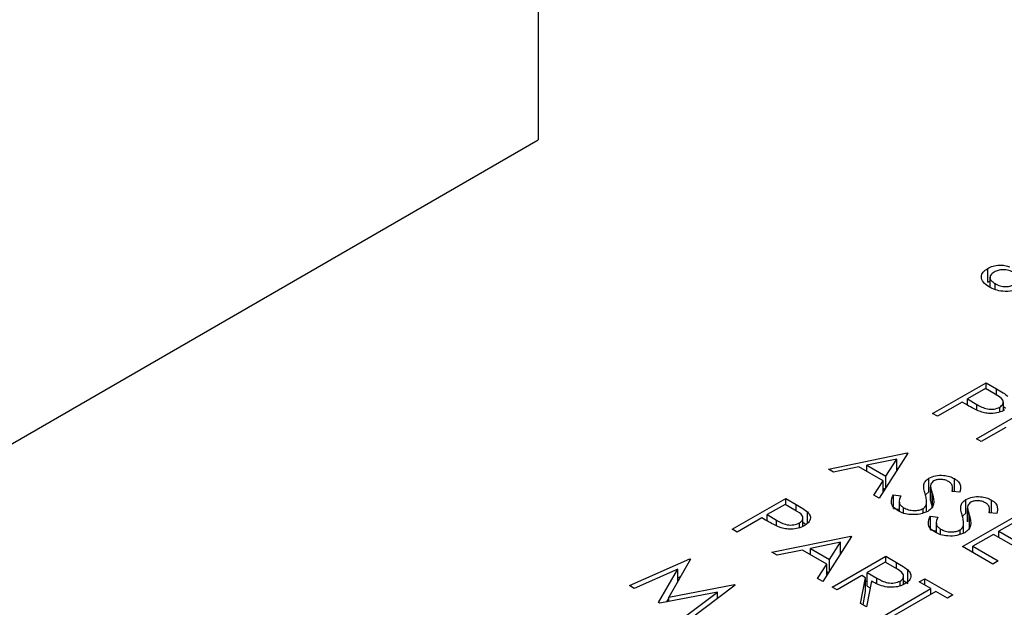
# Model space of a CAD drawing. Header units: inches. Extents: x 1880 to 2363, y -453 to -54.
# Tile 673 of 1056: x 1949.741 to 1950.914, y -148.028 to -147.328. Entities that reach past the tile are written whole.
import ezdxf

# ---------------------------------------------------------------- set-up
doc = ezdxf.new("R2010")
doc.units = ezdxf.units.IN
doc.header["$LTSCALE"] = 0.5
doc.header["$MEASUREMENT"] = 0
doc.layers.add('SID-M-S', color=105, linetype='Continuous')

msp = doc.modelspace()

# ---------------------------------------------------------------- linework, layer by layer
at = {"layer": 'SID-M-S'}
for p, q in [((1950.35861, -146.2464), (1950.35861, -147.47121)), ((1948.97976, -148.26721), (1950.35861, -147.47121)), ((1950.89412, -147.64053), (1950.89412, -147.6242)), ((1950.89412, -147.64053), (1950.89682, -147.63938)), ((1950.89682, -147.63472), (1950.89682, -147.64656)), ((1950.90289, -147.64931), (1950.90289, -147.64231)), ((1950.82858, -147.79693), (1950.89222, -147.76019)), ((1950.89222, -147.76019), (1950.9047, -147.7674)), ((1950.89222, -147.76773), (1950.89222, -147.76019)), ((1950.8914, -147.76726), (1950.87019, -147.7795)), ((1950.90304, -147.77398), (1950.8914, -147.76726)), ((1950.9047, -147.77527), (1950.9047, -147.7674)), ((1950.86366, -147.78327), (1950.83429, -147.80023)), ((1950.86821, -147.7859), (1950.86366, -147.78327)), ((1950.87019, -147.7795), (1950.88119, -147.78602)), ((1950.87019, -147.787), (1950.87019, -147.7795)), ((1950.91278, -147.7933), (1950.91278, -147.78343)), ((1950.88079, -147.82707), (1950.94443, -147.79034)), ((1950.88119, -147.79264), (1950.88119, -147.78602)), ((1950.90857, -147.79508), (1950.90857, -147.78937)), ((1950.91278, -147.78863), (1950.91549, -147.79063)), ((1950.83429, -147.80023), (1950.82858, -147.79693)), ((1950.91588, -147.81342), (1950.8865, -147.83037)), ((1950.8865, -147.83037), (1950.88079, -147.82707)), ((1950.70436, -147.86299), (1950.79818, -147.84368)), ((1950.78612, -147.85104), (1950.75029, -147.85842)), ((1950.799, -147.84415), (1950.76473, -147.89784)), ((1950.77303, -147.87155), (1950.78612, -147.85104)), ((1950.78612, -147.86432), (1950.78612, -147.85104)), ((1950.79818, -147.84368), (1950.799, -147.84415)), ((1950.79818, -147.84543), (1950.79818, -147.84368)), ((1950.71059, -147.86659), (1950.70436, -147.86299)), ((1950.74066, -147.8604), (1950.71059, -147.86659)), ((1950.76951, -147.87705), (1950.74066, -147.8604)), ((1950.75029, -147.85842), (1950.77303, -147.87155)), ((1950.75029, -147.86595), (1950.75029, -147.85842)), ((1950.78612, -147.86249), (1950.78747, -147.86221)), ((1950.75852, -147.89426), (1950.76951, -147.87705)), ((1950.76951, -147.89035), (1950.76951, -147.87705)), ((1950.77303, -147.88484), (1950.77303, -147.87155)), ((1950.82413, -147.89025), (1950.82413, -147.87392)), ((1950.85466, -147.88991), (1950.85466, -147.8744)), ((1950.76951, -147.88585), (1950.77161, -147.88706)), ((1950.818, -147.88472), (1950.818, -147.88156)), ((1950.82607, -147.88365), (1950.82607, -147.89998)), ((1950.82608, -147.90056), (1950.82608, -147.88423)), ((1950.86084, -147.8904), (1950.85177, -147.88968)), ((1950.85234, -147.88973), (1950.85234, -147.88528)), ((1950.58993, -147.9347), (1950.65357, -147.89796)), ((1950.65357, -147.89796), (1950.66605, -147.90517)), ((1950.65357, -147.9055), (1950.65357, -147.89796)), ((1950.76473, -147.89784), (1950.75852, -147.89426)), ((1950.7819, -147.89358), (1950.79051, -147.89483)), ((1950.7819, -147.90991), (1950.7819, -147.89358)), ((1950.78884, -147.90116), (1950.78884, -147.91341)), ((1950.82053, -147.89311), (1950.82413, -147.89025)), ((1950.82615, -147.89999), (1950.82608, -147.90056)), ((1950.8283, -147.90915), (1950.8283, -147.89282)), ((1950.86819, -147.91568), (1950.86819, -147.89935)), ((1950.89872, -147.91535), (1950.89872, -147.89983)), ((1950.65275, -147.90503), (1950.63154, -147.91727)), ((1950.66439, -147.91174), (1950.65275, -147.90503)), ((1950.66605, -147.91304), (1950.66605, -147.90517)), ((1950.7819, -147.90991), (1950.78884, -147.91091)), ((1950.79388, -147.91554), (1950.79388, -147.90901)), ((1950.81713, -147.91532), (1950.81713, -147.90999)), ((1950.82109, -147.91392), (1950.82109, -147.90506)), ((1950.82143, -147.9138), (1950.82143, -147.90222)), ((1950.86205, -147.91015), (1950.86205, -147.907)), ((1950.87013, -147.90908), (1950.87013, -147.92542)), ((1950.87014, -147.92599), (1950.87014, -147.90966)), ((1950.8964, -147.91516), (1950.8964, -147.91071)), ((1950.62501, -147.92104), (1950.59564, -147.938)), ((1950.62956, -147.92367), (1950.62501, -147.92104)), ((1950.63154, -147.91727), (1950.64254, -147.92378)), ((1950.63154, -147.92477), (1950.63154, -147.91727)), ((1950.64254, -147.93041), (1950.64254, -147.92378)), ((1950.67413, -147.93107), (1950.67413, -147.9212)), ((1950.67959, -147.92756), (1950.67959, -147.91408)), ((1950.82596, -147.91902), (1950.83457, -147.92026)), ((1950.82596, -147.93535), (1950.82596, -147.91902)), ((1950.86427, -147.95531), (1950.92791, -147.91857)), ((1950.86459, -147.91855), (1950.86819, -147.91568)), ((1950.87235, -147.93459), (1950.87235, -147.91826)), ((1950.9049, -147.91584), (1950.89582, -147.91512)), ((1950.59564, -147.938), (1950.58993, -147.9347)), ((1950.66992, -147.93285), (1950.66992, -147.92714)), ((1950.67413, -147.9264), (1950.67684, -147.92839)), ((1950.82596, -147.93535), (1950.8329, -147.93635)), ((1950.8329, -147.9266), (1950.8329, -147.93885)), ((1950.83793, -147.94098), (1950.83793, -147.93445)), ((1950.86119, -147.94076), (1950.86119, -147.93542)), ((1950.86515, -147.93936), (1950.86515, -147.9305)), ((1950.86549, -147.93923), (1950.86549, -147.92765)), ((1950.87021, -147.92542), (1950.87014, -147.92599)), ((1950.9271, -147.92563), (1950.90751, -147.93694)), ((1950.63725, -147.96202), (1950.73108, -147.94271)), ((1950.73189, -147.94318), (1950.69763, -147.99687)), ((1950.73108, -147.94271), (1950.73189, -147.94318)), ((1950.73108, -147.94446), (1950.73108, -147.94271)), ((1950.90099, -147.9407), (1950.87651, -147.95483)), ((1950.93118, -147.95813), (1950.90099, -147.9407)), ((1950.90751, -147.93694), (1950.9377, -147.95436)), ((1950.90751, -147.94447), (1950.90751, -147.93694)), ((1950.67356, -147.95943), (1950.64348, -147.96562)), ((1950.70241, -147.97608), (1950.67356, -147.95943)), ((1950.71902, -147.95007), (1950.68318, -147.95745)), ((1950.68318, -147.95745), (1950.70592, -147.97058)), ((1950.68318, -147.96498), (1950.68318, -147.95745)), ((1950.70592, -147.97058), (1950.71902, -147.95007)), ((1950.71902, -147.96335), (1950.71902, -147.95007)), ((1950.90017, -147.97603), (1950.86427, -147.95531)), ((1950.87651, -147.95483), (1950.9067, -147.97226)), ((1950.87651, -147.96237), (1950.87651, -147.95483)), ((1950.46734, -148.0017), (1950.53938, -147.96981)), ((1950.5402, -147.97028), (1950.51425, -148.01559)), ((1950.53938, -147.96981), (1950.5402, -147.97028)), ((1950.53938, -147.97171), (1950.53938, -147.96981)), ((1950.64348, -147.96562), (1950.63725, -147.96202)), ((1950.70592, -147.98387), (1950.70592, -147.97058)), ((1950.70905, -148.00347), (1950.77269, -147.96673)), ((1950.71902, -147.96152), (1950.72036, -147.96124)), ((1950.77269, -147.96673), (1950.78542, -147.97408)), ((1950.77269, -147.97426), (1950.77269, -147.96673)), ((1950.52506, -147.98203), (1950.47309, -148.00502)), ((1950.50223, -148.02184), (1950.52506, -147.98203)), ((1950.52506, -147.99671), (1950.52506, -147.98203)), ((1950.69142, -147.99329), (1950.70241, -147.97608)), ((1950.70241, -147.98938), (1950.70241, -147.97608)), ((1950.77187, -147.97379), (1950.75066, -147.98604)), ((1950.7838, -147.98068), (1950.77187, -147.97379)), ((1950.78542, -147.98192), (1950.78542, -147.97408)), ((1950.79897, -147.99923), (1950.79897, -147.9829)), ((1950.9067, -147.97226), (1950.90017, -147.97603)), ((1950.52506, -147.99248), (1950.52831, -147.99104)), ((1950.69763, -147.99687), (1950.69142, -147.99329)), ((1950.70241, -147.98488), (1950.70451, -147.98609)), ((1950.74413, -147.98981), (1950.71476, -148.00676)), ((1950.74278, -148.02294), (1950.74877, -147.99249)), ((1950.74877, -147.99249), (1950.74413, -147.98981)), ((1950.74877, -148.00882), (1950.74877, -147.99249)), ((1950.75066, -147.98604), (1950.76222, -147.99282)), ((1950.75066, -148.00237), (1950.75066, -147.98604)), ((1950.76222, -147.99911), (1950.76222, -147.99282)), ((1950.794, -148.00032), (1950.794, -147.99057)), ((1950.81267, -147.99734), (1950.81919, -147.99357)), ((1950.81919, -147.99357), (1950.85265, -148.01289)), ((1950.81919, -148.00111), (1950.81919, -147.99357)), ((1950.47309, -148.00502), (1950.46734, -148.0017)), ((1950.51425, -148.01559), (1950.59268, -148.00058)), ((1950.59351, -148.00106), (1950.53832, -148.04268)), ((1950.59268, -148.00058), (1950.59351, -148.00106)), ((1950.59268, -148.00168), (1950.59268, -148.00058)), ((1950.71476, -148.00676), (1950.70905, -148.00347)), ((1950.74877, -147.99686), (1950.75066, -147.99578)), ((1950.75583, -147.99656), (1950.74984, -148.02702)), ((1950.75066, -148.00237), (1950.75428, -148.00449)), ((1950.76942, -148.03832), (1950.82654, -148.00535)), ((1950.78995, -148.00202), (1950.78995, -147.99633)), ((1950.794, -147.99566), (1950.79897, -147.99923)), ((1950.82654, -148.00535), (1950.81267, -147.99734)), ((1950.82654, -148.01194), (1950.82654, -148.00535)), ((1950.57228, -148.00941), (1950.50352, -148.02259)), ((1950.51212, -148.02094), (1950.51425, -148.01721)), ((1950.51425, -148.02053), (1950.51425, -148.01559)), ((1950.53259, -148.03936), (1950.57228, -148.00941)), ((1950.57228, -148.01707), (1950.57228, -148.00941)), ((1950.74567, -148.0246), (1950.74877, -148.00882)), ((1950.83225, -148.00865), (1950.77514, -148.04162)), ((1950.84612, -148.01665), (1950.83225, -148.00865)), ((1950.85265, -148.01289), (1950.84612, -148.01665)), ((1950.50352, -148.02259), (1950.50223, -148.02184)), ((1950.74984, -148.02702), (1950.74278, -148.02294))]:
    msp.add_line(p, q, dxfattribs=at)
for points, knots in [([(1950.89603, -147.64621), (1950.89341, -147.64444), (1950.88817, -147.64091), (1950.88599, -147.63438), (1950.88805, -147.62841), (1950.8921, -147.6256), (1950.89412, -147.6242)], [0, 0, 0, 0, 0.2803934, 0.5597169, 0.7797594, 1, 1, 1, 1]), ([(1950.89412, -147.6242), (1950.89617, -147.62317), (1950.90027, -147.62113), (1950.90776, -147.62), (1950.91476, -147.62044), (1950.91855, -147.62155), (1950.92044, -147.62211)], [0, 0, 0, 0, 0.2801693, 0.5594744, 0.7795256, 1, 1, 1, 1]), ([(1950.90182, -147.62847), (1950.90021, -147.62962), (1950.89702, -147.63191), (1950.89653, -147.63619), (1950.89905, -147.63969), (1950.90161, -147.64144), (1950.90289, -147.64231)], [0, 0, 0, 0, 0.280149, 0.5580427, 0.7789509, 1, 1, 1, 1]), ([(1950.92531, -147.62909), (1950.92343, -147.62815), (1950.91967, -147.62626), (1950.91266, -147.6255), (1950.90631, -147.6263), (1950.90331, -147.62775), (1950.90182, -147.62847)], [0, 0, 0, 0, 0.28049003, 0.55961214, 0.77970183, 1, 1, 1, 1]), ([(1950.90289, -147.64231), (1950.90478, -147.64327), (1950.90854, -147.64517), (1950.91559, -147.64601), (1950.922, -147.6452), (1950.925, -147.64374), (1950.92651, -147.643)], [0, 0, 0, 0, 0.2805436, 0.5595826, 0.779608, 1, 1, 1, 1]), ([(1950.93396, -147.64743), (1950.93078, -147.64884), (1950.9244, -147.65168), (1950.91278, -147.65185), (1950.90306, -147.64982), (1950.89838, -147.64741), (1950.89603, -147.64621)], [0, 0, 0, 0, 0.2791823, 0.5586741, 0.7791029, 1, 1, 1, 1]), ([(1950.9047, -147.7674), (1950.90743, -147.76896), (1950.9123, -147.77176), (1950.91642, -147.77492), (1950.91824, -147.77632)], [0, 0, 0, 0, 0.5603137, 1, 1, 1, 1]), ([(1950.90857, -147.78937), (1950.91011, -147.78815), (1950.91242, -147.78631), (1950.91295, -147.7833), (1950.91168, -147.77885), (1950.90688, -147.77614), (1950.90304, -147.77398)], [0, 0, 0, 0, 0.2489693, 0.3747291, 0.500383, 1, 1, 1, 1]), ([(1950.88546, -147.79465), (1950.88207, -147.79313), (1950.87601, -147.79041), (1950.8706, -147.78728), (1950.86821, -147.7859)], [0, 0, 0, 0, 0.5596942, 1, 1, 1, 1]), ([(1950.88119, -147.78602), (1950.88505, -147.78826), (1950.88989, -147.79107), (1950.89777, -147.79195), (1950.90314, -147.79167), (1950.9064, -147.79029), (1950.90857, -147.78937)], [0, 0, 0, 0, 0.4997206, 0.6253498, 0.7510825, 1, 1, 1, 1]), ([(1950.91431, -147.79265), (1950.91206, -147.79378), (1950.90757, -147.79602), (1950.89927, -147.79713), (1950.89164, -147.79653), (1950.88752, -147.79528), (1950.88546, -147.79465)], [0, 0, 0, 0, 0.2800989, 0.5593238, 0.7794579, 1, 1, 1, 1]), ([(1950.818, -147.88156), (1950.81852, -147.87996), (1950.81947, -147.8771), (1950.8227, -147.87489), (1950.82413, -147.87392)], [0, 0, 0, 0, 0.5598405, 1, 1, 1, 1]), ([(1950.82413, -147.87392), (1950.82666, -147.87277), (1950.83173, -147.87048), (1950.84098, -147.87016), (1950.8489, -147.87159), (1950.85274, -147.87346), (1950.85466, -147.8744)], [0, 0, 0, 0, 0.2795526, 0.5587984, 0.7793777, 1, 1, 1, 1]), ([(1950.83011, -147.87706), (1950.82929, -147.87762), (1950.82767, -147.87873), (1950.82612, -147.88121), (1950.82609, -147.88308), (1950.82608, -147.88423)], [0, 0, 0, 0, 0.2799464, 0.5597741, 1, 1, 1, 1]), ([(1950.8475, -147.8778), (1950.8461, -147.87711), (1950.84332, -147.87573), (1950.83823, -147.87508), (1950.83347, -147.87548), (1950.83123, -147.87653), (1950.83011, -147.87706)], [0, 0, 0, 0, 0.2802743, 0.5599314, 0.7799201, 1, 1, 1, 1]), ([(1950.85177, -147.88968), (1950.85203, -147.88826), (1950.85248, -147.88591), (1950.85221, -147.88261), (1950.85064, -147.87992), (1950.84855, -147.8785), (1950.8475, -147.8778)], [0, 0, 0, 0, 0.3404085, 0.560482, 0.7801798, 1, 1, 1, 1]), ([(1950.85466, -147.8744), (1950.85643, -147.87564), (1950.85996, -147.87812), (1950.86235, -147.88382), (1950.86142, -147.88791), (1950.86084, -147.8904)], [0, 0, 0, 0, 0.2797499, 0.5595012, 1, 1, 1, 1]), ([(1950.81977, -147.89258), (1950.81916, -147.89054), (1950.81807, -147.88689), (1950.81802, -147.88319), (1950.818, -147.88156)], [0, 0, 0, 0, 0.5604127, 1, 1, 1, 1]), ([(1950.82608, -147.88423), (1950.82643, -147.88584), (1950.82706, -147.88871), (1950.82792, -147.89157), (1950.8283, -147.89282)], [0, 0, 0, 0, 0.5599058, 1, 1, 1, 1]), ([(1950.78735, -147.91278), (1950.78523, -147.91129), (1950.78099, -147.9083), (1950.77854, -147.90134), (1950.78063, -147.89653), (1950.7819, -147.89358)], [0, 0, 0, 0, 0.2798798, 0.5596658, 1, 1, 1, 1]), ([(1950.79051, -147.89483), (1950.78949, -147.89759), (1950.78808, -147.90146), (1950.79024, -147.90643), (1950.79267, -147.90815), (1950.79388, -147.90901)], [0, 0, 0, 0, 0.5593206, 0.7797817, 1, 1, 1, 1]), ([(1950.82109, -147.90506), (1950.82123, -147.90272), (1950.82148, -147.89853), (1950.82029, -147.8944), (1950.81977, -147.89258)], [0, 0, 0, 0, 0.5594958, 1, 1, 1, 1]), ([(1950.8283, -147.89282), (1950.82933, -147.89683), (1950.83077, -147.90242), (1950.82784, -147.90957), (1950.82445, -147.91208), (1950.82275, -147.91333)], [0, 0, 0, 0, 0.5601154, 0.7802838, 1, 1, 1, 1]), ([(1950.82608, -147.90056), (1950.82643, -147.90217), (1950.82706, -147.90504), (1950.82792, -147.9079), (1950.8283, -147.90915)], [0, 0, 0, 0, 0.5599058, 1, 1, 1, 1]), ([(1950.86205, -147.907), (1950.86258, -147.9054), (1950.86353, -147.90254), (1950.86676, -147.90033), (1950.86819, -147.89935)], [0, 0, 0, 0, 0.5598405, 1, 1, 1, 1]), ([(1950.86819, -147.89935), (1950.87072, -147.89821), (1950.87579, -147.89592), (1950.88504, -147.89559), (1950.89295, -147.89703), (1950.8968, -147.8989), (1950.89872, -147.89983)], [0, 0, 0, 0, 0.2795526, 0.5587984, 0.7793777, 1, 1, 1, 1]), ([(1950.89155, -147.90323), (1950.89016, -147.90254), (1950.88738, -147.90117), (1950.88229, -147.90052), (1950.87753, -147.90091), (1950.87528, -147.90197), (1950.87416, -147.90249)], [0, 0, 0, 0, 0.2802743, 0.5599314, 0.7799201, 1, 1, 1, 1]), ([(1950.89872, -147.89983), (1950.90049, -147.90107), (1950.90402, -147.90355), (1950.90641, -147.90926), (1950.90547, -147.91334), (1950.9049, -147.91584)], [0, 0, 0, 0, 0.2797499, 0.5595012, 1, 1, 1, 1]), ([(1950.66992, -147.92714), (1950.67146, -147.92592), (1950.67378, -147.92408), (1950.6743, -147.92107), (1950.67303, -147.91662), (1950.66823, -147.91391), (1950.66439, -147.91174)], [0, 0, 0, 0, 0.2489693, 0.3747291, 0.500383, 1, 1, 1, 1]), ([(1950.66605, -147.90517), (1950.66878, -147.90673), (1950.67365, -147.90953), (1950.67777, -147.91269), (1950.67959, -147.91408)], [0, 0, 0, 0, 0.5603137, 1, 1, 1, 1]), ([(1950.82275, -147.91333), (1950.81979, -147.91463), (1950.81387, -147.91723), (1950.80323, -147.91749), (1950.79399, -147.91604), (1950.78956, -147.91387), (1950.78735, -147.91278)], [0, 0, 0, 0, 0.2791829, 0.5590851, 0.779446, 1, 1, 1, 1]), ([(1950.79388, -147.90901), (1950.79576, -147.9099), (1950.79952, -147.91168), (1950.80627, -147.91261), (1950.81259, -147.91202), (1950.81562, -147.91066), (1950.81713, -147.90999)], [0, 0, 0, 0, 0.2802764, 0.5601478, 0.7801531, 1, 1, 1, 1]), ([(1950.81713, -147.90999), (1950.81824, -147.90916), (1950.82023, -147.90769), (1950.82083, -147.90587), (1950.82109, -147.90506)], [0, 0, 0, 0, 0.5589902, 1, 1, 1, 1]), ([(1950.86383, -147.91801), (1950.86322, -147.91597), (1950.86213, -147.91232), (1950.86208, -147.90862), (1950.86205, -147.907)], [0, 0, 0, 0, 0.5604127, 1, 1, 1, 1]), ([(1950.87416, -147.90249), (1950.87335, -147.90305), (1950.87172, -147.90416), (1950.87017, -147.90665), (1950.87015, -147.90852), (1950.87014, -147.90966)], [0, 0, 0, 0, 0.2799464, 0.5597741, 1, 1, 1, 1]), ([(1950.87014, -147.90966), (1950.87049, -147.91127), (1950.87111, -147.91415), (1950.87198, -147.917), (1950.87235, -147.91826)], [0, 0, 0, 0, 0.55990578, 1, 1, 1, 1]), ([(1950.89582, -147.91512), (1950.89609, -147.91369), (1950.89654, -147.91134), (1950.89627, -147.90805), (1950.8947, -147.90535), (1950.8926, -147.90394), (1950.89155, -147.90323)], [0, 0, 0, 0, 0.3404085, 0.560482, 0.7801798, 1, 1, 1, 1]), ([(1950.64681, -147.93242), (1950.64342, -147.9309), (1950.63736, -147.92818), (1950.63195, -147.92505), (1950.62956, -147.92367)], [0, 0, 0, 0, 0.5596942, 1, 1, 1, 1]), ([(1950.64254, -147.92378), (1950.6464, -147.92603), (1950.65124, -147.92884), (1950.65912, -147.92972), (1950.66449, -147.92944), (1950.66776, -147.92806), (1950.66992, -147.92714)], [0, 0, 0, 0, 0.4997206, 0.6253498, 0.7510825, 1, 1, 1, 1]), ([(1950.67959, -147.91408), (1950.68082, -147.9156), (1950.68329, -147.91864), (1950.68299, -147.92343), (1950.68021, -147.92747), (1950.67718, -147.92944), (1950.67566, -147.93042)], [0, 0, 0, 0, 0.2797054, 0.5593809, 0.7795086, 1, 1, 1, 1]), ([(1950.83141, -147.93822), (1950.82929, -147.93672), (1950.82505, -147.93373), (1950.82259, -147.92677), (1950.82468, -147.92196), (1950.82596, -147.91902)], [0, 0, 0, 0, 0.27987982, 0.55966578, 1, 1, 1, 1]), ([(1950.83457, -147.92026), (1950.83355, -147.92303), (1950.83214, -147.92689), (1950.8343, -147.93187), (1950.83672, -147.93359), (1950.83793, -147.93445)], [0, 0, 0, 0, 0.5593206, 0.7797817, 1, 1, 1, 1]), ([(1950.86515, -147.9305), (1950.86529, -147.92815), (1950.86553, -147.92397), (1950.86435, -147.91983), (1950.86383, -147.91801)], [0, 0, 0, 0, 0.5594958, 1, 1, 1, 1]), ([(1950.87235, -147.91826), (1950.87339, -147.92227), (1950.87483, -147.92785), (1950.8719, -147.935), (1950.86851, -147.93751), (1950.86681, -147.93877)], [0, 0, 0, 0, 0.5601154, 0.7802838, 1, 1, 1, 1]), ([(1950.67566, -147.93042), (1950.67341, -147.93155), (1950.66892, -147.93379), (1950.66062, -147.9349), (1950.65299, -147.9343), (1950.64887, -147.93304), (1950.64681, -147.93242)], [0, 0, 0, 0, 0.28009888, 0.55932385, 0.77945788, 1, 1, 1, 1]), ([(1950.83793, -147.93445), (1950.83982, -147.93534), (1950.84358, -147.93711), (1950.85033, -147.93804), (1950.85665, -147.93746), (1950.85968, -147.9361), (1950.86119, -147.93542)], [0, 0, 0, 0, 0.2802764, 0.5601478, 0.7801531, 1, 1, 1, 1]), ([(1950.86119, -147.93542), (1950.8623, -147.9346), (1950.86429, -147.93313), (1950.86489, -147.9313), (1950.86515, -147.9305)], [0, 0, 0, 0, 0.5589902, 1, 1, 1, 1]), ([(1950.86681, -147.93877), (1950.86385, -147.94007), (1950.85793, -147.94266), (1950.84729, -147.94293), (1950.83805, -147.94148), (1950.83362, -147.9393), (1950.83141, -147.93822)], [0, 0, 0, 0, 0.2791829, 0.5590851, 0.779446, 1, 1, 1, 1]), ([(1950.78995, -147.99633), (1950.79081, -147.99575), (1950.79254, -147.99459), (1950.79381, -147.9924), (1950.79418, -147.99012), (1950.79257, -147.9856), (1950.7877, -147.98286), (1950.7838, -147.98068)], [0, 0, 0, 0, 0.12530739, 0.25061699, 0.37595425, 0.50128061, 1, 1, 1, 1]), ([(1950.78542, -147.97408), (1950.78814, -147.97564), (1950.79298, -147.97841), (1950.79714, -147.98153), (1950.79897, -147.9829)], [0, 0, 0, 0, 0.5602397, 1, 1, 1, 1]), ([(1950.79897, -147.9829), (1950.80031, -147.98444), (1950.80298, -147.98751), (1950.80289, -147.99241), (1950.80027, -147.9966), (1950.79719, -147.99862), (1950.79565, -147.99963)], [0, 0, 0, 0, 0.2797971, 0.5594998, 0.7796265, 1, 1, 1, 1]), ([(1950.76222, -147.99282), (1950.76614, -147.99507), (1950.77105, -147.99788), (1950.77898, -147.99887), (1950.78443, -147.99864), (1950.78775, -147.99725), (1950.78995, -147.99633)], [0, 0, 0, 0, 0.4998271, 0.6254978, 0.7512079, 1, 1, 1, 1]), ([(1950.79565, -147.99963), (1950.79347, -148.0007), (1950.78911, -148.00283), (1950.78062, -148.0041), (1950.7681, -148.00304), (1950.76089, -147.99923), (1950.75583, -147.99656)], [0, 0, 0, 0, 0.18712025, 0.37397889, 0.56091118, 1, 1, 1, 1])]:
    msp.add_open_spline(points, degree=3, knots=knots, dxfattribs=at)

doc.saveas('drawing.dxf')
